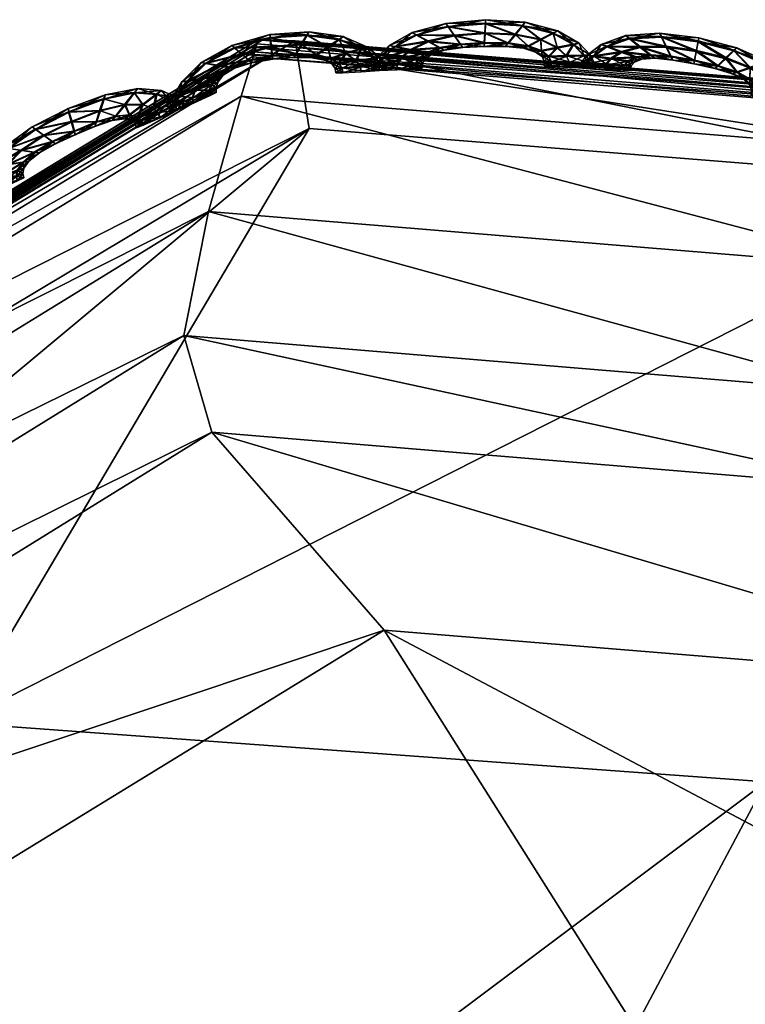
# Model space of a CAD drawing. Extents: x -7.4 to 7.4, y -11.5 to 9.8.
# Tile 308 of 469: x -2.832 to -2.639, y 9.551 to 9.813. Entities that reach past the tile are written whole.
import ezdxf

# ---------------------------------------------------------------- set-up
doc = ezdxf.new("R2010")
doc.units = 0
doc.header["$MEASUREMENT"] = 0
for name, color, linetype in [('A-FURN-3-ST', 150, 'Continuous'), ('A-FURN-3-ST-SEAM', 130, 'Continuous'), ('A-FURN-3-ST-SI', 160, 'Continuous')]:
    doc.layers.add(name, color=color, linetype=linetype)

msp = doc.modelspace()

# ---------------------------------------------------------------- meshes
at = {"layer": 'A-FURN-3-ST'}
mesh = msp.add_polyface(dxfattribs=at)
corners = [(-2.76903, 9.80632, 17.59366), (-2.76982, 9.80414, 17.58229), (-3.01501, 9.65479, 17.58327), (-3.01446, 9.65693, 17.59465), (-2.77029, 9.80286, 17.57567), (-3.01537, 9.65351, 17.57666), (-2.58485, 9.78906, 17.58594), (-2.58541, 9.78774, 17.57936), (-2.58394, 9.7912, 17.59731), (-2.78846, 9.72866, 17.61579), (-2.78098, 9.70291, 17.63431), (-2.60056, 9.68795, 17.63823), (-2.60749, 9.7137, 17.61963), (-2.73515, 9.6503, 17.72791), (-2.55406, 9.63542, 17.7319), (-3.02016, 9.55496, 17.63515), (-3.02839, 9.58038, 17.61671), (-2.59925, 9.74662, 17.62435), (-2.341, 9.64976, 17.62644), (-2.77318, 9.79232, 17.6234), (-2.78189, 9.76166, 17.62058), (-2.58885, 9.77724, 17.62709), (-3.024, 9.61288, 17.6215), (-3.01755, 9.64313, 17.62439), (-2.76926, 9.80542, 17.6113), (-2.58418, 9.79034, 17.61495), (-3.01462, 9.65606, 17.61226), (-2.76982, 9.80414, 17.56996), (-3.01501, 9.65479, 17.57095), (-2.76903, 9.80632, 17.56483), (-3.01446, 9.65693, 17.56582), (-2.58485, 9.78906, 17.57365), (-2.58394, 9.7912, 17.56852)]
mesh.append_faces([[corners[k] for k in face] for face in [(0, 1, 2), (2, 3, 0), (1, 4, 5), (5, 2, 1), (6, 7, 4), (4, 1, 6), (8, 6, 1), (1, 0, 8), (9, 10, 11), (11, 12, 9), (10, 13, 14), (14, 11, 10), (13, 10, 15), (10, 9, 16), (17, 12, 18), (19, 20, 17), (17, 21, 19), (20, 9, 12), (12, 17, 20), (22, 16, 9), (9, 20, 22), (23, 22, 20), (20, 19, 23), (0, 24, 25), (25, 8, 0), (24, 19, 21), (21, 25, 24), (26, 23, 19), (19, 24, 26), (3, 26, 24), (24, 0, 3), (4, 27, 28), (28, 5, 4), (27, 29, 30), (30, 28, 27), (31, 32, 29), (29, 27, 31), (7, 31, 27), (27, 4, 7)]])
mesh = msp.add_polyface(dxfattribs=at)
corners = [(-2.34041, 9.55636, 0.61819), (-2.29118, 9.70571, 1.00068), (-1.94875, 9.63192, 1.00083), (-2.63364, 9.60992, 0.61819), (-2.56645, 9.76867, 1.00053), (-2.84873, 9.62562, 0.62332), (-2.75513, 9.78375, 1.00144), (-3.02475, 9.55904, 0.64812), (-2.99515, 9.64037, 1.00437), (-3.33255, 9.23994, 0.62332), (-3.41835, 9.25271, 1.00159), (-3.8311, 8.70215, 0.61819), (-3.96608, 8.70433, 1.00079), (-4.35805, 8.11928, 0.61819), (-4.52027, 8.12229, 1.00098), (-4.86768, 7.51619, 0.61819), (-5.04849, 7.5208, 1.0011), (-5.34537, 6.87803, 0.61819), (-5.54237, 6.88314, 1.00121), (-2.49807, 9.19186, 0.56582), (-2.83903, 9.224, 0.56582), (-2.71707, 8.68134, 0.55836), (-3.14581, 8.69205, 0.55836), (-2.1241, 9.15424, 0.56582), (-2.2831, 8.66878, 0.55836), (-1.99018, 9.49361, 0.61819), (-1.91804, 8.11232, 0.55836), (-2.39411, 8.11376, 0.55836), (-1.93379, 7.51392, 0.55836), (-2.46835, 7.51392, 0.55836), (-1.94178, 6.87548, 0.55836), (-2.53254, 6.87548, 0.55836), (-3.54027, 8.6986, 0.56582), (-3.12657, 9.24031, 0.57304), (-3.85575, 7.51392, 0.55836), (-4.4575, 7.51421, 0.56582), (-3.99861, 8.11768, 0.56582), (-3.4969, 8.11669, 0.55836), (-4.19521, 6.87548, 0.55836), (-4.89012, 6.87581, 0.56582), (-3.34122, 6.87548, 0.55836), (-3.14632, 7.51392, 0.55836), (-2.93761, 8.11533, 0.55836)]
mesh.append_faces([[corners[k] for k in face] for face in [(0, 1, 2), (3, 4, 1), (1, 0, 3), (5, 6, 4), (4, 3, 5), (7, 8, 6), (6, 5, 7), (7, 9, 10), (10, 8, 7), (10, 9, 11), (11, 12, 10), (12, 11, 13), (13, 14, 12), (14, 13, 15), (15, 16, 14), (16, 15, 17), (17, 18, 16), (0, 19, 20), (20, 3, 0), (20, 19, 21), (21, 22, 20), (19, 23, 24), (24, 21, 19), (25, 23, 19), (19, 0, 25), (26, 27, 24), (32, 33, 20), (20, 22, 32), (33, 5, 3), (3, 20, 33), (9, 7, 5), (5, 33, 9), (11, 9, 33), (33, 32, 11), (34, 35, 36), (36, 37, 34), (37, 36, 32), (32, 22, 37), (36, 13, 11), (11, 32, 36), (35, 15, 13), (13, 36, 35), (38, 39, 35), (35, 34, 38), (39, 17, 15), (15, 35, 39), (40, 38, 34), (34, 41, 40), (27, 42, 21), (21, 24, 27), (42, 37, 22), (22, 21, 42), (41, 34, 37), (37, 42, 41)]])
mesh.append_faces([[corners[k] for k in face] for face in [(28, 29, 27), (30, 31, 29), (41, 29, 31)]], dxfattribs={"vtx0": -1, "vtx1": -1, "vtx2": -1})
mesh.append_faces([[corners[k] for k in face] for face in [(31, 40, 41), (29, 41, 42)]], dxfattribs={"vtx0": -1, "vtx2": -1})
mesh.append_faces([[corners[k] for k in face] for face in [(42, 27, 29)]], dxfattribs={"vtx1": -1, "vtx2": -1})
mesh = msp.add_polyface(dxfattribs=at)
corners = [(-3.01501, 9.65479, 17.58327), (-3.01537, 9.65351, 17.57666), (-3.45598, 9.25263, 17.58312), (-3.01446, 9.65693, 17.59465), (-3.45582, 9.25386, 17.5897), (-3.45559, 9.25588, 17.60107), (-3.02016, 9.55496, 17.63515), (-3.02839, 9.58038, 17.61671), (-3.45966, 9.18226, 17.62313), (-3.45016, 9.15782, 17.64158), (-3.40691, 9.10793, 17.73487), (-2.97528, 9.50309, 17.7286), (-2.73515, 9.6503, 17.72791), (-2.78098, 9.70291, 17.63431), (-3.024, 9.61288, 17.6215), (-3.01755, 9.64313, 17.62439), (-3.45685, 9.24262, 17.63078), (-3.45922, 9.21353, 17.62792), (-3.45566, 9.25506, 17.61868), (-3.01462, 9.65606, 17.61226), (-2.63329, 8.83947, 18.21788), (-2.93531, 8.32351, 18.2456), (-2.50658, 8.31321, 18.25561), (-3.15898, 8.9009, 18.11318), (-2.92475, 8.86097, 18.19852), (-2.67809, 9.27442, 18.10911), (-2.86784, 9.23034, 18.06822), (-2.46075, 9.25498, 18.12257), (-3.3337, 8.33546, 18.22233), (-3.28641, 7.77554, 18.26059), (-2.72712, 7.77427, 18.27531), (-3.01501, 9.65479, 17.57095), (-3.01446, 9.65693, 17.56582), (-3.45559, 9.25588, 17.57228), (-3.45582, 9.25386, 17.57742), (-2.65596, 9.5248, 17.92134), (-2.46914, 9.50927, 17.92716), (-2.55406, 9.63542, 17.7319), (-2.89455, 9.38715, 17.91701), (-3.31023, 9.00617, 17.9275)]
mesh.append_faces([[corners[k] for k in face] for face in [(0, 1, 2), (3, 0, 4), (4, 5, 3), (6, 7, 8), (9, 10, 11), (11, 6, 9), (6, 11, 12), (7, 6, 13), (14, 15, 16), (7, 14, 17), (5, 18, 19), (19, 3, 5), (15, 19, 18), (20, 21, 22), (23, 24, 25), (25, 26, 23), (24, 20, 27), (27, 25, 24), (28, 21, 20), (20, 24, 28), (28, 24, 23), (29, 21, 28), (21, 29, 30), (30, 22, 21), (31, 32, 33), (1, 31, 34), (12, 35, 36), (36, 37, 12), (35, 25, 27), (27, 36, 35), (38, 26, 25), (25, 35, 38), (11, 38, 35), (35, 12, 11), (10, 39, 38), (38, 11, 10), (39, 23, 26), (26, 38, 39)]])
at = {"layer": 'A-FURN-3-ST-SEAM'}
mesh = msp.add_polyface(dxfattribs=at)
corners = [(-2.72652, 9.80855, 17.57974), (-2.71809, 9.81077, 17.57989), (-2.71643, 9.80842, 17.58122), (-2.70832, 9.80904, 17.58133), (-2.71873, 9.81172, 17.57654), (-2.72336, 9.80686, 17.58111), (-2.70848, 9.80649, 17.58008), (-2.70816, 9.81164, 17.58008), (-2.70816, 9.81271, 17.5767), (-2.72775, 9.80929, 17.57635), (-2.73222, 9.80546, 17.57963), (-2.71481, 9.80612, 17.58), (-2.70215, 9.80636, 17.58019), (-2.70025, 9.80867, 17.58149), (-2.70824, 9.8118, 17.57335), (-2.71814, 9.81094, 17.57316), (-2.72807, 9.80459, 17.58099), (-2.72023, 9.80517, 17.57993), (-2.70856, 9.80562, 17.57673), (-2.71426, 9.80529, 17.57666), (-2.69835, 9.81106, 17.58023), (-2.69767, 9.81201, 17.57688), (-2.69839, 9.81118, 17.5735), (-2.7266, 9.80871, 17.573), (-2.73381, 9.80583, 17.57624), (-2.73535, 9.80245, 17.57955), (-2.71909, 9.80463, 17.57658), (-2.70286, 9.80558, 17.57681), (-2.6968, 9.80562, 17.58027), (-2.69348, 9.80731, 17.58156), (-2.70029, 9.80888, 17.57221), (-2.70836, 9.80925, 17.57209), (-2.71651, 9.80863, 17.57194), (-2.73068, 9.80233, 17.58095), (-2.72395, 9.80377, 17.57985), (-2.72241, 9.80356, 17.5765), (-2.71489, 9.80624, 17.57327), (-2.70852, 9.80665, 17.57335), (-2.72031, 9.80533, 17.5732), (-2.6902, 9.80904, 17.58035), (-2.68897, 9.80978, 17.577), (-2.6902, 9.80921, 17.57361), (-2.69356, 9.80756, 17.57232), (-2.72344, 9.80707, 17.57183), (-2.7323, 9.80558, 17.57289), (-2.73713, 9.80257, 17.57612), (-2.7365, 9.80047, 17.57951), (-2.72399, 9.80393, 17.57312), (-2.70219, 9.80653, 17.57346), (-2.69807, 9.80509, 17.57688), (-2.69328, 9.80434, 17.58031), (-2.68905, 9.80517, 17.58164), (-2.69685, 9.80579, 17.57354), (-2.73836, 9.80047, 17.57609), (-2.73163, 9.80068, 17.58092), (-2.72597, 9.80229, 17.57981), (-2.72427, 9.80233, 17.5765), (-2.72605, 9.80241, 17.57308), (-2.72815, 9.8048, 17.57175), (-2.68481, 9.80603, 17.58046), (-2.68323, 9.80645, 17.57711), (-2.68485, 9.8062, 17.57373), (-2.68909, 9.80538, 17.5724), (-2.69332, 9.80451, 17.57358), (-2.73543, 9.80262, 17.57282), (-2.73658, 9.80064, 17.57278), (-2.73848, 9.79915, 17.57609), (-2.73661, 9.79915, 17.57951), (-2.73076, 9.80253, 17.57167), (-2.69487, 9.8041, 17.57692), (-2.69138, 9.80286, 17.58035), (-2.68668, 9.80295, 17.58168), (-2.73669, 9.79932, 17.57278), (-2.73175, 9.7994, 17.58092), (-2.72676, 9.80093, 17.57978), (-2.72498, 9.80105, 17.57647), (-2.72684, 9.80105, 17.57304), (-2.682, 9.80311, 17.5805), (-2.68026, 9.80323, 17.57715), (-2.682, 9.80327, 17.57377), (-2.68671, 9.80319, 17.57243), (-2.69142, 9.80303, 17.57361), (-2.69316, 9.8029, 17.57696), (-2.73171, 9.80088, 17.57167), (-2.73183, 9.79961, 17.57167), (-2.69075, 9.8015, 17.58035), (-2.68588, 9.8013, 17.58171), (-2.72688, 9.79969, 17.57978), (-2.72506, 9.79986, 17.57647), (-2.72692, 9.79986, 17.57304), (-2.69257, 9.80167, 17.57696), (-2.68101, 9.80113, 17.5805), (-2.67923, 9.80117, 17.57719), (-2.68105, 9.8013, 17.57377), (-2.68592, 9.8015, 17.57243), (-2.69075, 9.80167, 17.57361), (-2.69261, 9.80043, 17.57696), (-2.69075, 9.80027, 17.58038), (-2.68588, 9.80002, 17.58171), (-2.69079, 9.80043, 17.57365), (-2.68101, 9.79981, 17.5805), (-2.67923, 9.79981, 17.57719), (-2.68105, 9.80002, 17.57377), (-2.68592, 9.80027, 17.57243)]
mesh.append_faces([[corners[k] for k in face] for face in [(2, 1, 0), (1, 2, 3), (0, 1, 4), (0, 5, 2), (6, 3, 2), (3, 7, 1), (8, 4, 1), (4, 9, 0), (5, 0, 10), (11, 2, 5), (3, 6, 12), (2, 11, 6), (7, 3, 13), (1, 7, 8), (4, 8, 14), (9, 4, 15), (10, 0, 9), (10, 16, 5), (5, 17, 11), (12, 6, 18), (12, 13, 3), (6, 11, 19), (13, 20, 7), (21, 8, 7), (22, 14, 8), (14, 15, 4), (15, 23, 9), (9, 24, 10), (16, 10, 25), (17, 5, 16), (11, 17, 26), (19, 18, 6), (18, 27, 12), (13, 12, 28), (26, 19, 11), (20, 13, 29), (7, 20, 21), (8, 21, 22), (14, 22, 30), (15, 14, 31), (23, 15, 32), (24, 9, 23), (25, 10, 24), (25, 33, 16), (16, 34, 17), (35, 26, 17), (18, 19, 36), (27, 18, 37), (28, 12, 27), (28, 29, 13), (19, 26, 38), (29, 39, 20), (40, 21, 20), (41, 22, 21), (42, 30, 22), (30, 31, 14), (31, 32, 15), (32, 43, 23), (23, 44, 24), (24, 45, 25), (33, 25, 46), (34, 16, 33), (17, 34, 35), (26, 35, 47), (38, 36, 19), (36, 37, 18), (37, 48, 27), (27, 49, 28), (29, 28, 50), (47, 38, 26), (39, 29, 51), (20, 39, 40), (21, 40, 41), (22, 41, 42), (30, 42, 52), (31, 30, 48), (32, 31, 37), (43, 32, 36), (44, 23, 43), (45, 24, 44), (25, 45, 53), (53, 46, 25), (46, 54, 33), (33, 55, 34), (56, 35, 34), (57, 47, 35), (36, 38, 43), (37, 36, 32), (48, 37, 31), (49, 27, 48), (50, 28, 49), (50, 51, 29), (38, 47, 58), (51, 59, 39), (60, 40, 39), (61, 41, 40), (62, 42, 41), (63, 52, 42), (52, 48, 30), (43, 58, 44), (44, 64, 45), (65, 53, 45), (46, 53, 66), (54, 46, 67), (55, 33, 54), (34, 55, 56), (35, 56, 57), (47, 57, 68), (58, 43, 38), (48, 52, 49), (49, 69, 50), (51, 50, 70), (68, 58, 47), (59, 51, 71), (39, 59, 60), (40, 60, 61), (41, 61, 62), (42, 62, 63), (52, 63, 69), (64, 44, 58), (45, 64, 65), (53, 65, 72), (72, 66, 53), (66, 67, 46), (67, 73, 54), (54, 74, 55), (56, 55, 74), (57, 56, 75), (68, 57, 76), (69, 49, 52), (70, 50, 69), (70, 71, 51), (58, 68, 64), (71, 77, 59), (78, 60, 59), (79, 61, 60), (80, 62, 61), (81, 63, 62), (82, 69, 63), (83, 65, 64), (84, 72, 65), (74, 54, 73), (74, 75, 56), (75, 76, 57), (76, 83, 68), (69, 82, 70), (71, 70, 85), (64, 68, 83), (77, 71, 86), (59, 77, 78), (60, 78, 79), (61, 79, 80), (62, 80, 81), (63, 81, 82), (65, 83, 84), (73, 87, 74), (75, 74, 87), (76, 75, 88), (83, 76, 89), (70, 82, 90), (90, 85, 70), (85, 86, 71), (86, 91, 77), (78, 77, 91), (79, 78, 92), (80, 79, 93), (81, 80, 94), (82, 81, 95), (89, 84, 83), (87, 88, 75), (88, 89, 76), (95, 90, 82), (85, 90, 96), (86, 85, 97), (91, 86, 98), (91, 92, 78), (92, 93, 79), (93, 94, 80), (94, 95, 81), (90, 95, 99), (99, 96, 90), (96, 97, 85), (97, 98, 86), (98, 100, 91), (92, 91, 100), (93, 92, 101), (94, 93, 102), (95, 94, 103), (103, 99, 95), (100, 101, 92), (101, 102, 93), (102, 103, 94)]])
mesh = msp.add_polyface(dxfattribs=at)
corners = [(-2.7826, 9.80105, 17.57905), (-2.77488, 9.80517, 17.57913), (-2.77295, 9.80348, 17.58042), (-2.76511, 9.80542, 17.5805), (-2.77567, 9.80587, 17.57574), (-2.77935, 9.80047, 17.58035), (-2.76487, 9.80303, 17.57924), (-2.76543, 9.80785, 17.57921), (-2.76558, 9.8088, 17.57586), (-2.78387, 9.8013, 17.57567), (-2.78743, 9.79635, 17.57898), (-2.77105, 9.80179, 17.57917), (-2.75858, 9.80352, 17.57932), (-2.75708, 9.80599, 17.58057), (-2.76554, 9.80797, 17.57247), (-2.775, 9.80529, 17.5724), (-2.78339, 9.79697, 17.58031), (-2.77615, 9.79994, 17.57913), (-2.76483, 9.8022, 17.5759), (-2.77037, 9.80126, 17.57582), (-2.75561, 9.80851, 17.57932), (-2.7551, 9.8095, 17.57597), (-2.75573, 9.80867, 17.57259), (-2.78272, 9.80113, 17.57232), (-2.78897, 9.79615, 17.57559), (-2.78984, 9.79232, 17.57898), (-2.775, 9.79977, 17.57578), (-2.75917, 9.80265, 17.57593), (-2.75312, 9.80327, 17.57936), (-2.75011, 9.80529, 17.58069), (-2.75723, 9.8062, 17.57133), (-2.7653, 9.80558, 17.57122), (-2.7731, 9.80364, 17.57114), (-2.78545, 9.79384, 17.58027), (-2.77943, 9.79763, 17.57909), (-2.77797, 9.79792, 17.57574), (-2.77116, 9.80191, 17.57243), (-2.76499, 9.80319, 17.57251), (-2.77627, 9.80006, 17.5724), (-2.7471, 9.80735, 17.57943), (-2.74603, 9.80822, 17.57609), (-2.74718, 9.80752, 17.5727), (-2.75023, 9.8055, 17.57141), (-2.77951, 9.8006, 17.5711), (-2.78755, 9.79643, 17.57225), (-2.79154, 9.79174, 17.57555), (-2.79055, 9.78992, 17.57894), (-2.77951, 9.79775, 17.57236), (-2.7587, 9.80369, 17.57259), (-2.75431, 9.80257, 17.57601), (-2.74936, 9.80233, 17.57943), (-2.74528, 9.8036, 17.58073), (-2.75323, 9.80344, 17.57263), (-2.79229, 9.78923, 17.57555), (-2.78604, 9.79186, 17.58027), (-2.78106, 9.79545, 17.57909), (-2.77947, 9.7961, 17.57574), (-2.78117, 9.79553, 17.57236), (-2.78355, 9.79709, 17.57106), (-2.74121, 9.80492, 17.57951), (-2.73974, 9.8055, 17.57616), (-2.74133, 9.80509, 17.57278), (-2.7454, 9.80381, 17.57148), (-2.74948, 9.80249, 17.5727), (-2.78996, 9.7924, 17.57225), (-2.79067, 9.79001, 17.57221), (-2.79222, 9.78782, 17.57555), (-2.79047, 9.78856, 17.57898), (-2.78561, 9.79396, 17.57103), (-2.75094, 9.80191, 17.57605), (-2.74722, 9.80105, 17.57947), (-2.74255, 9.80167, 17.58077), (-2.79055, 9.78865, 17.57225), (-2.78592, 9.79054, 17.58027), (-2.78157, 9.79384, 17.57909), (-2.77991, 9.79462, 17.57574), (-2.78169, 9.79392, 17.57236), (-2.73792, 9.80233, 17.57955), (-2.73622, 9.80262, 17.5762), (-2.738, 9.80245, 17.57282), (-2.74267, 9.80188, 17.57152), (-2.7473, 9.80121, 17.5727), (-2.749, 9.80088, 17.57605), (-2.7862, 9.79198, 17.57103), (-2.78608, 9.79066, 17.57103), (-2.74635, 9.79981, 17.57947), (-2.74148, 9.8001, 17.5808), (-2.78145, 9.79256, 17.57909), (-2.77983, 9.79334, 17.57574), (-2.78157, 9.79264, 17.57236), (-2.74821, 9.79973, 17.57609), (-2.73661, 9.80047, 17.57958), (-2.73484, 9.80068, 17.57624), (-2.73673, 9.80064, 17.57285), (-2.7416, 9.80031, 17.57152), (-2.74643, 9.79994, 17.57274), (-2.74805, 9.79854, 17.57609), (-2.74615, 9.79858, 17.57947), (-2.74124, 9.79887, 17.5808), (-2.74627, 9.79874, 17.57274), (-2.73642, 9.7992, 17.57958), (-2.73464, 9.79936, 17.57624), (-2.7365, 9.79932, 17.57285), (-2.74141, 9.79907, 17.57152)]
mesh.append_faces([[corners[k] for k in face] for face in [(2, 1, 0), (1, 2, 3), (0, 1, 4), (0, 5, 2), (6, 3, 2), (3, 7, 1), (8, 4, 1), (4, 9, 0), (5, 0, 10), (11, 2, 5), (3, 6, 12), (2, 11, 6), (7, 3, 13), (1, 7, 8), (4, 8, 14), (9, 4, 15), (10, 0, 9), (10, 16, 5), (5, 17, 11), (12, 6, 18), (12, 13, 3), (6, 11, 19), (13, 20, 7), (21, 8, 7), (22, 14, 8), (14, 15, 4), (15, 23, 9), (9, 24, 10), (16, 10, 25), (17, 5, 16), (11, 17, 26), (19, 18, 6), (18, 27, 12), (13, 12, 28), (26, 19, 11), (20, 13, 29), (7, 20, 21), (8, 21, 22), (14, 22, 30), (15, 14, 31), (23, 15, 32), (24, 9, 23), (25, 10, 24), (25, 33, 16), (16, 34, 17), (35, 26, 17), (18, 19, 36), (27, 18, 37), (28, 12, 27), (28, 29, 13), (19, 26, 38), (29, 39, 20), (40, 21, 20), (41, 22, 21), (42, 30, 22), (30, 31, 14), (31, 32, 15), (32, 43, 23), (23, 44, 24), (24, 45, 25), (33, 25, 46), (34, 16, 33), (17, 34, 35), (26, 35, 47), (38, 36, 19), (36, 37, 18), (37, 48, 27), (27, 49, 28), (29, 28, 50), (47, 38, 26), (39, 29, 51), (20, 39, 40), (21, 40, 41), (22, 41, 42), (30, 42, 52), (31, 30, 48), (32, 31, 37), (43, 32, 36), (44, 23, 43), (45, 24, 44), (25, 45, 53), (53, 46, 25), (46, 54, 33), (33, 55, 34), (56, 35, 34), (57, 47, 35), (36, 38, 43), (37, 36, 32), (48, 37, 31), (49, 27, 48), (50, 28, 49), (50, 51, 29), (38, 47, 58), (51, 59, 39), (60, 40, 39), (61, 41, 40), (62, 42, 41), (63, 52, 42), (52, 48, 30), (43, 58, 44), (44, 64, 45), (65, 53, 45), (46, 53, 66), (54, 46, 67), (55, 33, 54), (34, 55, 56), (35, 56, 57), (47, 57, 68), (58, 43, 38), (48, 52, 49), (49, 69, 50), (51, 50, 70), (68, 58, 47), (59, 51, 71), (39, 59, 60), (40, 60, 61), (41, 61, 62), (42, 62, 63), (52, 63, 69), (64, 44, 58), (45, 64, 65), (53, 65, 72), (72, 66, 53), (66, 67, 46), (67, 73, 54), (54, 74, 55), (56, 55, 74), (57, 56, 75), (68, 57, 76), (69, 49, 52), (70, 50, 69), (70, 71, 51), (58, 68, 64), (71, 77, 59), (78, 60, 59), (79, 61, 60), (80, 62, 61), (81, 63, 62), (82, 69, 63), (83, 65, 64), (84, 72, 65), (74, 54, 73), (74, 75, 56), (75, 76, 57), (76, 83, 68), (69, 82, 70), (71, 70, 85), (64, 68, 83), (77, 71, 86), (59, 77, 78), (60, 78, 79), (61, 79, 80), (62, 80, 81), (63, 81, 82), (65, 83, 84), (73, 87, 74), (75, 74, 87), (76, 75, 88), (83, 76, 89), (70, 82, 90), (90, 85, 70), (85, 86, 71), (86, 91, 77), (78, 77, 91), (79, 78, 92), (80, 79, 93), (81, 80, 94), (82, 81, 95), (89, 84, 83), (87, 88, 75), (88, 89, 76), (95, 90, 82), (85, 90, 96), (86, 85, 97), (91, 86, 98), (91, 92, 78), (92, 93, 79), (93, 94, 80), (94, 95, 81), (90, 95, 99), (99, 96, 90), (96, 97, 85), (97, 98, 86), (98, 100, 91), (92, 91, 100), (93, 92, 101), (94, 93, 102), (95, 94, 103), (103, 99, 95), (100, 101, 92), (101, 102, 93), (102, 103, 94)]])
mesh = msp.add_polyface(dxfattribs=at)
corners = [(-2.66989, 9.8076, 17.58077), (-2.66139, 9.80805, 17.58095), (-2.66012, 9.80538, 17.58229), (-2.65213, 9.80426, 17.58247), (-2.66186, 9.80912, 17.57757), (-2.66708, 9.80533, 17.5821), (-2.6526, 9.80179, 17.58122), (-2.65165, 9.80686, 17.58118), (-2.65145, 9.80789, 17.57783), (-2.67096, 9.80851, 17.57734), (-2.67591, 9.80546, 17.58061), (-2.65886, 9.80282, 17.58107), (-2.64639, 9.80035, 17.58133), (-2.64425, 9.80233, 17.58263), (-2.65165, 9.80707, 17.57445), (-2.66139, 9.80822, 17.57422), (-2.67199, 9.80402, 17.58198), (-2.66423, 9.80319, 17.58095), (-2.65276, 9.80093, 17.57783), (-2.65834, 9.80196, 17.57772), (-2.64211, 9.80439, 17.58141), (-2.64132, 9.80525, 17.57806), (-2.64211, 9.80459, 17.57468), (-2.66989, 9.80776, 17.57403), (-2.67741, 9.80608, 17.57719), (-2.67947, 9.8029, 17.5805), (-2.66317, 9.80245, 17.57761), (-2.64718, 9.79969, 17.57795), (-2.64124, 9.79862, 17.58145), (-2.63776, 9.79977, 17.58278), (-2.64425, 9.80262, 17.57338), (-2.65209, 9.80455, 17.5732), (-2.66012, 9.80566, 17.573), (-2.67488, 9.8022, 17.5819), (-2.66803, 9.80265, 17.58084), (-2.66657, 9.8022, 17.57753), (-2.65881, 9.80303, 17.57434), (-2.65256, 9.80196, 17.57445), (-2.66423, 9.80336, 17.57418), (-2.63428, 9.80101, 17.58156), (-2.63297, 9.80154, 17.57822), (-2.63428, 9.80117, 17.57483), (-2.63776, 9.80006, 17.5735), (-2.66705, 9.80558, 17.57285), (-2.67591, 9.80566, 17.57384), (-2.68117, 9.80323, 17.57707), (-2.68093, 9.80109, 17.58046), (-2.66803, 9.80282, 17.57411), (-2.64639, 9.80055, 17.5746), (-2.64255, 9.79829, 17.57806), (-2.63784, 9.79672, 17.58152), (-2.63357, 9.79689, 17.58285), (-2.6412, 9.79883, 17.57472), (-2.68272, 9.8013, 17.57704), (-2.67611, 9.80072, 17.58187), (-2.67029, 9.80158, 17.58077), (-2.66855, 9.80142, 17.57745), (-2.67029, 9.80175, 17.57403), (-2.67199, 9.80426, 17.57274), (-2.62929, 9.79713, 17.58168), (-2.62767, 9.7973, 17.57837), (-2.62929, 9.7973, 17.57494), (-2.63357, 9.79713, 17.57361), (-2.63784, 9.79693, 17.57479), (-2.67947, 9.80307, 17.57377), (-2.6809, 9.80126, 17.57373), (-2.68307, 9.79998, 17.57704), (-2.68125, 9.79981, 17.58046), (-2.67488, 9.80245, 17.57263), (-2.63946, 9.79677, 17.5781), (-2.63614, 9.79495, 17.58156), (-2.63143, 9.79429, 17.58293), (-2.68125, 9.79998, 17.57373), (-2.67643, 9.79948, 17.58187), (-2.67124, 9.80043, 17.58077), (-2.66942, 9.80039, 17.57745), (-2.67124, 9.8006, 17.57403), (-2.62676, 9.79372, 17.58175), (-2.62502, 9.79359, 17.5784), (-2.62676, 9.79392, 17.57502), (-2.63143, 9.79458, 17.57365), (-2.6361, 9.79511, 17.57483), (-2.63788, 9.79528, 17.57814), (-2.67607, 9.80097, 17.57263), (-2.67638, 9.79973, 17.57259), (-2.63562, 9.79351, 17.58156), (-2.6308, 9.79252, 17.58293), (-2.67156, 9.79924, 17.58077), (-2.66973, 9.79924, 17.57745), (-2.67152, 9.7994, 17.57403), (-2.63741, 9.79396, 17.57818), (-2.62601, 9.79161, 17.58175), (-2.62419, 9.79137, 17.57845), (-2.62597, 9.79182, 17.57502), (-2.6308, 9.79281, 17.57369), (-2.63562, 9.79367, 17.57483), (-2.63756, 9.79277, 17.57818), (-2.63574, 9.79227, 17.58156), (-2.63095, 9.79129, 17.58293), (-2.63574, 9.79248, 17.57483), (-2.62609, 9.79034, 17.58175), (-2.62431, 9.79005, 17.57845), (-2.62609, 9.7905, 17.57502), (-2.63092, 9.79153, 17.57369)]
mesh.append_faces([[corners[k] for k in face] for face in [(2, 1, 0), (1, 2, 3), (0, 1, 4), (0, 5, 2), (6, 3, 2), (3, 7, 1), (8, 4, 1), (4, 9, 0), (5, 0, 10), (11, 2, 5), (3, 6, 12), (2, 11, 6), (7, 3, 13), (1, 7, 8), (4, 8, 14), (9, 4, 15), (10, 0, 9), (10, 16, 5), (5, 17, 11), (12, 6, 18), (12, 13, 3), (6, 11, 19), (13, 20, 7), (21, 8, 7), (22, 14, 8), (14, 15, 4), (15, 23, 9), (9, 24, 10), (16, 10, 25), (17, 5, 16), (11, 17, 26), (19, 18, 6), (18, 27, 12), (13, 12, 28), (26, 19, 11), (20, 13, 29), (7, 20, 21), (8, 21, 22), (14, 22, 30), (15, 14, 31), (23, 15, 32), (24, 9, 23), (25, 10, 24), (25, 33, 16), (16, 34, 17), (35, 26, 17), (18, 19, 36), (27, 18, 37), (28, 12, 27), (28, 29, 13), (19, 26, 38), (29, 39, 20), (40, 21, 20), (41, 22, 21), (42, 30, 22), (30, 31, 14), (31, 32, 15), (32, 43, 23), (23, 44, 24), (24, 45, 25), (33, 25, 46), (34, 16, 33), (17, 34, 35), (26, 35, 47), (38, 36, 19), (36, 37, 18), (37, 48, 27), (27, 49, 28), (29, 28, 50), (47, 38, 26), (39, 29, 51), (20, 39, 40), (21, 40, 41), (22, 41, 42), (30, 42, 52), (31, 30, 48), (32, 31, 37), (43, 32, 36), (44, 23, 43), (45, 24, 44), (25, 45, 53), (53, 46, 25), (46, 54, 33), (33, 55, 34), (56, 35, 34), (57, 47, 35), (36, 38, 43), (37, 36, 32), (48, 37, 31), (49, 27, 48), (50, 28, 49), (50, 51, 29), (38, 47, 58), (51, 59, 39), (60, 40, 39), (61, 41, 40), (62, 42, 41), (63, 52, 42), (52, 48, 30), (43, 58, 44), (44, 64, 45), (65, 53, 45), (46, 53, 66), (54, 46, 67), (55, 33, 54), (34, 55, 56), (35, 56, 57), (47, 57, 68), (58, 43, 38), (48, 52, 49), (49, 69, 50), (51, 50, 70), (68, 58, 47), (59, 51, 71), (39, 59, 60), (40, 60, 61), (41, 61, 62), (42, 62, 63), (52, 63, 69), (64, 44, 58), (45, 64, 65), (53, 65, 72), (72, 66, 53), (66, 67, 46), (67, 73, 54), (54, 74, 55), (56, 55, 74), (57, 56, 75), (68, 57, 76), (69, 49, 52), (70, 50, 69), (70, 71, 51), (58, 68, 64), (71, 77, 59), (78, 60, 59), (79, 61, 60), (80, 62, 61), (81, 63, 62), (82, 69, 63), (83, 65, 64), (84, 72, 65), (74, 54, 73), (74, 75, 56), (75, 76, 57), (76, 83, 68), (69, 82, 70), (71, 70, 85), (64, 68, 83), (77, 71, 86), (59, 77, 78), (60, 78, 79), (61, 79, 80), (62, 80, 81), (63, 81, 82), (65, 83, 84), (73, 87, 74), (75, 74, 87), (76, 75, 88), (83, 76, 89), (70, 82, 90), (90, 85, 70), (85, 86, 71), (86, 91, 77), (78, 77, 91), (79, 78, 92), (80, 79, 93), (81, 80, 94), (82, 81, 95), (89, 84, 83), (87, 88, 75), (88, 89, 76), (95, 90, 82), (85, 90, 96), (86, 85, 97), (91, 86, 98), (91, 92, 78), (92, 93, 79), (93, 94, 80), (94, 95, 81), (90, 95, 99), (99, 96, 90), (96, 97, 85), (97, 98, 86), (98, 100, 91), (92, 91, 100), (93, 92, 101), (94, 93, 102), (95, 94, 103), (103, 99, 95), (100, 101, 92), (101, 102, 93), (102, 103, 94)]])
mesh = msp.add_polyface(dxfattribs=at)
corners = [(-2.83508, 9.77839, 17.57894), (-2.82787, 9.7835, 17.57894), (-2.82561, 9.78185, 17.58027), (-2.81821, 9.78556, 17.58027), (-2.82882, 9.78416, 17.57559), (-2.83159, 9.7779, 17.58023), (-2.81758, 9.783, 17.57901), (-2.81897, 9.78811, 17.57898), (-2.81929, 9.7891, 17.57559), (-2.83646, 9.77859, 17.57555), (-2.83947, 9.77336, 17.5789), (-2.82336, 9.78024, 17.57901), (-2.81169, 9.78544, 17.57901), (-2.81066, 9.78848, 17.58027), (-2.81913, 9.78819, 17.57225), (-2.82807, 9.78358, 17.57221), (-2.83527, 9.77406, 17.58019), (-2.82815, 9.7774, 17.57901), (-2.81739, 9.7821, 17.57567), (-2.82261, 9.77967, 17.57567), (-2.80971, 9.79153, 17.57898), (-2.80943, 9.79273, 17.57563), (-2.80987, 9.79161, 17.57225), (-2.83523, 9.77843, 17.57221), (-2.84109, 9.77316, 17.57552), (-2.84148, 9.76941, 17.57886), (-2.82692, 9.77728, 17.57567), (-2.81212, 9.78432, 17.57567), (-2.80654, 9.787, 17.57901), (-2.80401, 9.79009, 17.58027), (-2.81089, 9.78856, 17.57099), (-2.81845, 9.78564, 17.57099), (-2.82581, 9.78197, 17.57099), (-2.83701, 9.77097, 17.58019), (-2.8312, 9.77476, 17.57901), (-2.82973, 9.77505, 17.57567), (-2.82352, 9.78033, 17.57228), (-2.81774, 9.78309, 17.57228), (-2.82831, 9.77748, 17.57228), (-2.80156, 9.79322, 17.57898), (-2.80072, 9.79442, 17.57563), (-2.80171, 9.7933, 17.57225), (-2.80424, 9.79017, 17.57099), (-2.83183, 9.77798, 17.57099), (-2.83963, 9.77345, 17.57217), (-2.84323, 9.76883, 17.57548), (-2.84196, 9.7671, 17.57886), (-2.83136, 9.77484, 17.57228), (-2.81184, 9.78552, 17.57228), (-2.80757, 9.78585, 17.57567), (-2.80286, 9.78733, 17.57901), (-2.79926, 9.79005, 17.58027), (-2.8067, 9.78704, 17.57228), (-2.84374, 9.7664, 17.57548), (-2.83745, 9.76904, 17.58019), (-2.83266, 9.77258, 17.57898), (-2.83108, 9.7732, 17.57563), (-2.83282, 9.77266, 17.57225), (-2.83551, 9.77414, 17.57095), (-2.7957, 9.79277, 17.57898), (-2.79443, 9.79384, 17.57563), (-2.79586, 9.79285, 17.57225), (-2.79946, 9.79013, 17.57103), (-2.80302, 9.78741, 17.57228), (-2.84164, 9.76949, 17.57213), (-2.84216, 9.76718, 17.57213), (-2.84346, 9.76508, 17.57548), (-2.84172, 9.76582, 17.57886), (-2.83725, 9.7711, 17.57091), (-2.80429, 9.78634, 17.57567), (-2.80065, 9.7868, 17.57901), (-2.79641, 9.78902, 17.58027), (-2.84188, 9.76586, 17.57213), (-2.83717, 9.7678, 17.58019), (-2.83298, 9.77101, 17.57898), (-2.83136, 9.7718, 17.57567), (-2.83313, 9.7711, 17.57225), (-2.79217, 9.79129, 17.57901), (-2.79067, 9.79215, 17.57563), (-2.79234, 9.79137, 17.57228), (-2.79661, 9.7891, 17.57103), (-2.8008, 9.78683, 17.57228), (-2.80234, 9.78597, 17.57567), (-2.83769, 9.76916, 17.57091), (-2.83741, 9.76788, 17.57095), (-2.79966, 9.7858, 17.57901), (-2.79514, 9.78782, 17.58027), (-2.8327, 9.76982, 17.57901), (-2.83108, 9.7706, 17.57567), (-2.83286, 9.7699, 17.57228), (-2.8014, 9.78506, 17.57567), (-2.79067, 9.78989, 17.57901), (-2.78905, 9.79066, 17.57563), (-2.79083, 9.78997, 17.57228), (-2.79534, 9.78795, 17.57103), (-2.79981, 9.78589, 17.57228), (-2.80104, 9.78395, 17.57567), (-2.79926, 9.78465, 17.57905), (-2.79475, 9.78663, 17.58031), (-2.79942, 9.78473, 17.57232), (-2.79024, 9.78865, 17.57901), (-2.78862, 9.78943, 17.57567), (-2.79039, 9.78873, 17.57228), (-2.79494, 9.78675, 17.57103)]
mesh.append_faces([[corners[k] for k in face] for face in [(2, 1, 0), (1, 2, 3), (0, 1, 4), (0, 5, 2), (6, 3, 2), (3, 7, 1), (8, 4, 1), (4, 9, 0), (5, 0, 10), (11, 2, 5), (3, 6, 12), (2, 11, 6), (7, 3, 13), (1, 7, 8), (4, 8, 14), (9, 4, 15), (10, 0, 9), (10, 16, 5), (5, 17, 11), (12, 6, 18), (12, 13, 3), (6, 11, 19), (13, 20, 7), (21, 8, 7), (22, 14, 8), (14, 15, 4), (15, 23, 9), (9, 24, 10), (16, 10, 25), (17, 5, 16), (11, 17, 26), (19, 18, 6), (18, 27, 12), (13, 12, 28), (26, 19, 11), (20, 13, 29), (7, 20, 21), (8, 21, 22), (14, 22, 30), (15, 14, 31), (23, 15, 32), (24, 9, 23), (25, 10, 24), (25, 33, 16), (16, 34, 17), (35, 26, 17), (18, 19, 36), (27, 18, 37), (28, 12, 27), (28, 29, 13), (19, 26, 38), (29, 39, 20), (40, 21, 20), (41, 22, 21), (42, 30, 22), (30, 31, 14), (31, 32, 15), (32, 43, 23), (23, 44, 24), (24, 45, 25), (33, 25, 46), (34, 16, 33), (17, 34, 35), (26, 35, 47), (38, 36, 19), (36, 37, 18), (37, 48, 27), (27, 49, 28), (29, 28, 50), (47, 38, 26), (39, 29, 51), (20, 39, 40), (21, 40, 41), (22, 41, 42), (30, 42, 52), (31, 30, 48), (32, 31, 37), (43, 32, 36), (44, 23, 43), (45, 24, 44), (25, 45, 53), (53, 46, 25), (46, 54, 33), (33, 55, 34), (56, 35, 34), (57, 47, 35), (36, 38, 43), (37, 36, 32), (48, 37, 31), (49, 27, 48), (50, 28, 49), (50, 51, 29), (38, 47, 58), (51, 59, 39), (60, 40, 39), (61, 41, 40), (62, 42, 41), (63, 52, 42), (52, 48, 30), (43, 58, 44), (44, 64, 45), (65, 53, 45), (46, 53, 66), (54, 46, 67), (55, 33, 54), (34, 55, 56), (35, 56, 57), (47, 57, 68), (58, 43, 38), (48, 52, 49), (49, 69, 50), (51, 50, 70), (68, 58, 47), (59, 51, 71), (39, 59, 60), (40, 60, 61), (41, 61, 62), (42, 62, 63), (52, 63, 69), (64, 44, 58), (45, 64, 65), (53, 65, 72), (72, 66, 53), (66, 67, 46), (67, 73, 54), (54, 74, 55), (56, 55, 74), (57, 56, 75), (68, 57, 76), (69, 49, 52), (70, 50, 69), (70, 71, 51), (58, 68, 64), (71, 77, 59), (78, 60, 59), (79, 61, 60), (80, 62, 61), (81, 63, 62), (82, 69, 63), (83, 65, 64), (84, 72, 65), (74, 54, 73), (74, 75, 56), (75, 76, 57), (76, 83, 68), (69, 82, 70), (71, 70, 85), (64, 68, 83), (77, 71, 86), (59, 77, 78), (60, 78, 79), (61, 79, 80), (62, 80, 81), (63, 81, 82), (65, 83, 84), (73, 87, 74), (75, 74, 87), (76, 75, 88), (83, 76, 89), (70, 82, 90), (90, 85, 70), (85, 86, 71), (86, 91, 77), (78, 77, 91), (79, 78, 92), (80, 79, 93), (81, 80, 94), (82, 81, 95), (89, 84, 83), (87, 88, 75), (88, 89, 76), (95, 90, 82), (85, 90, 96), (86, 85, 97), (91, 86, 98), (91, 92, 78), (92, 93, 79), (93, 94, 80), (94, 95, 81), (90, 95, 99), (99, 96, 90), (96, 97, 85), (97, 98, 86), (98, 100, 91), (92, 91, 100), (93, 92, 101), (94, 93, 102), (95, 94, 103), (103, 99, 95), (100, 101, 92), (101, 102, 93), (102, 103, 94)]])
at = {"layer": 'A-FURN-3-ST-SI'}
mesh = msp.add_polyface(dxfattribs=at)
corners = [(-2.58347, 9.79236, 11.42448), (-2.76863, 9.80748, 11.42144), (-2.76867, 9.80731, 17.29826), (-2.76903, 9.80632, 17.56483), (-2.58394, 9.7912, 17.56852), (-3.01418, 9.65792, 17.29921), (-3.01446, 9.65693, 17.56582), (-3.01414, 9.65809, 11.42223), (-3.45547, 9.257, 11.42763), (-3.45547, 9.25687, 17.30552), (-3.45559, 9.25588, 17.57228), (-4.01191, 8.70598, 17.31416), (-4.01183, 8.70507, 17.58107), (-4.01194, 8.7061, 11.43494), (-4.57001, 8.12658, 11.44144), (-4.56997, 8.12645, 17.32176), (-4.56969, 8.12558, 17.58883), (-2.57365, 9.79199, 2.95877), (-2.75885, 9.80707, 2.95816), (-2.7674, 9.8074, 7.2118), (-2.58224, 9.79232, 7.21362), (-3.01292, 9.65804, 7.21229), (-3.00433, 9.65776, 2.95831), (-3.44569, 9.25675, 2.95941), (-3.45424, 9.25696, 7.21553), (-4.01072, 8.70602, 7.2199), (-4.00213, 8.70557, 2.96086), (-4.56878, 8.12637, 7.22378), (-2.56645, 9.76867, 1.00053), (-2.75513, 9.78375, 1.00144), (-2.99515, 9.64037, 1.00437), (-3.41835, 9.25271, 1.00159), (-3.96608, 8.70433, 1.00079), (-4.52027, 8.12229, 1.00098)]
mesh.append_faces([[corners[k] for k in face] for face in [(0, 1, 2), (2, 3, 4), (5, 6, 3), (3, 2, 5), (1, 7, 5), (5, 2, 1), (5, 7, 8), (8, 9, 5), (6, 5, 9), (9, 10, 6), (10, 9, 11), (11, 12, 10), (9, 8, 13), (13, 11, 9), (11, 13, 14), (14, 15, 11), (12, 11, 15), (15, 16, 12), (17, 18, 19), (20, 19, 1), (19, 21, 7), (7, 1, 19), (18, 22, 21), (21, 19, 18), (22, 23, 24), (24, 21, 22), (21, 24, 8), (8, 7, 21), (24, 25, 13), (13, 8, 24), (23, 26, 25), (25, 24, 23), (27, 25, 26), (25, 27, 14), (14, 13, 25), (28, 29, 18), (29, 30, 22), (22, 18, 29), (30, 31, 23), (23, 22, 30), (23, 31, 32), (32, 26, 23), (26, 32, 33)]])
mesh = msp.add_polyface(dxfattribs=at)
corners = [(-2.76867, 9.80731, 17.29826), (-2.58351, 9.79223, 17.30184), (-2.58347, 9.79236, 11.42448), (-2.58394, 9.7912, 17.56852), (-1.24193, 9.52221, 11.44745), (-1.60988, 9.58236, 11.44167), (-1.61, 9.58223, 17.32203), (-1.24205, 9.52204, 17.32884), (-1.61079, 9.58124, 17.58913), (-1.24296, 9.52109, 17.59609), (-1.96952, 9.65244, 17.31538), (-1.97016, 9.65145, 17.58232), (-1.96941, 9.65261, 11.436), (-2.31077, 9.728, 11.42988), (-2.31081, 9.72783, 17.30819), (-2.31136, 9.72685, 17.57498), (-2.7674, 9.8074, 7.2118), (-2.58224, 9.79232, 7.21362), (-2.57365, 9.79199, 2.95877), (-2.76863, 9.80748, 11.42144), (-1.23655, 9.52241, 2.96337), (-1.60066, 9.58211, 2.96219), (-1.60873, 9.58232, 7.22393), (-1.24126, 9.52225, 7.22743), (-1.96818, 9.65256, 7.22055), (-1.95963, 9.65228, 2.96109), (-2.30095, 9.72763, 2.95983), (-2.30954, 9.72796, 7.21686), (-1.23172, 9.50581, 1.00113), (-1.5897, 9.56341, 1.00098), (-1.94875, 9.63192, 1.00083), (-2.29118, 9.70571, 1.00068), (-2.56645, 9.76867, 1.00053), (-2.75885, 9.80707, 2.95816)]
mesh.append_faces([[corners[k] for k in face] for face in [(0, 1, 2), (3, 1, 0), (4, 5, 6), (6, 7, 4), (6, 8, 9), (9, 7, 6), (10, 11, 8), (8, 6, 10), (5, 12, 10), (10, 6, 5), (12, 13, 14), (14, 10, 12), (14, 15, 11), (11, 10, 14), (1, 3, 15), (15, 14, 1), (13, 2, 1), (1, 14, 13), (16, 17, 18), (19, 2, 17), (20, 21, 22), (23, 22, 5), (22, 24, 12), (12, 5, 22), (21, 25, 24), (24, 22, 21), (25, 26, 27), (27, 24, 25), (24, 27, 13), (13, 12, 24), (27, 17, 2), (2, 13, 27), (26, 18, 17), (17, 27, 26), (28, 29, 21), (29, 30, 25), (25, 21, 29), (30, 31, 26), (26, 25, 30), (31, 32, 18), (18, 26, 31), (33, 18, 32)]])

doc.saveas('drawing.dxf')
